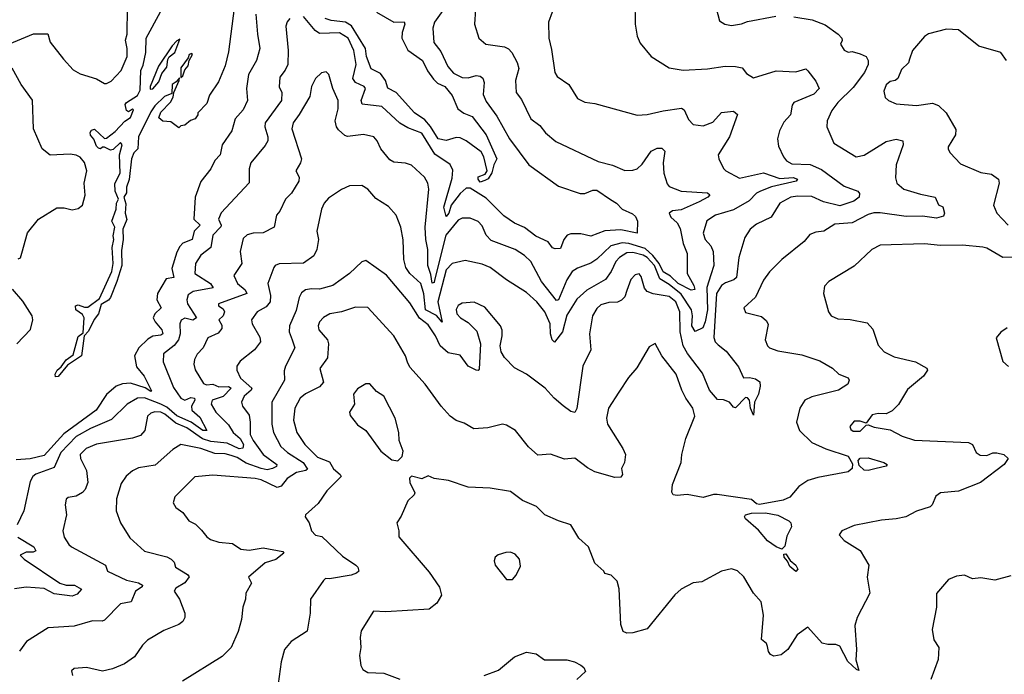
# Model space of a CAD drawing. Extents: x 1246230 to 1426786, y 660032 to 763141.
# Tile 345 of 566: x 1366833 to 1371733, y 707292 to 710548. Entities that reach past the tile are written whole.
import ezdxf

# ---------------------------------------------------------------- set-up
doc = ezdxf.new("R2010")
doc.units = 0

msp = doc.modelspace()

# ---------------------------------------------------------------- linework, layer by layer
at = {"layer": '0CON10XD'}
for points in [[(1366782.3, 710427.7), (1366902.3, 710477.7), (1366973.4, 710476.6), (1366985.5, 710435), (1367051.4, 710351.4), (1367098.9, 710298.9), (1367135, 710278.1), (1367215, 710253.3), (1367255, 710230), (1367265, 710230), (1367287.7, 710242.3), (1367338.8, 710295), (1367367.5, 710365), (1367368.5, 710405), (1367360.5, 710445), (1367368.5, 710475), (1367370, 710605)], [(1367900.8, 710605), (1367872.9, 710387.1), (1367855, 710317.5), (1367821.7, 710238.3), (1367777.5, 710172.5), (1367765, 710130), (1367720, 710085), (1367720, 710075), (1367706.1, 710053.9), (1367683.8, 710046.2), (1367655, 710022.5), (1367635, 710020), (1367625, 710010), (1367585, 710040), (1367545, 710042.5), (1367525, 710060), (1367535, 710087.5), (1367583, 710137), (1367597, 710163), (1367600, 710185), (1367627.5, 710245), (1367628.3, 710258.3), (1367612.3, 710237.7), (1367592.7, 710225), (1367590, 710180), (1367554.5, 710165), (1367505, 710118.5), (1367485, 710088.5), (1367424.1, 709965), (1367420.9, 709905), (1367400.9, 709885), (1367388.9, 709855), (1367378, 709752), (1367365.4, 709715), (1367364.4, 709685.6), (1367351.8, 709665), (1367361.5, 709631.5), (1367357.8, 709585), (1367367, 709553), (1367345.9, 709505), (1367348.6, 709455), (1367339.9, 709400.1), (1367342.1, 709325), (1367316.3, 709245), (1367284.7, 709165), (1367275, 709152.6), (1367238.9, 709131.1), (1367225.2, 709084.8), (1367203.4, 709056.6), (1367175, 708998.2), (1367154.2, 708975.8), (1367140, 708875), (1367071.3, 708828.7), (1367025, 708773.1), (1367011.4, 708771.4), (1367010.3, 708785), (1367019.7, 708805), (1367039.2, 708820.8), (1367065, 708855.8), (1367099.2, 708880.8), (1367125, 708971.9), (1367149.2, 708990.8), (1367154.2, 709065), (1367145, 709081.2), (1367112.5, 709105), (1367111.1, 709125), (1367125, 709129.7), (1367155, 709117.2), (1367172.1, 709117.9), (1367229.7, 709160.3), (1367291.4, 709295), (1367299.2, 709335), (1367292.8, 709415), (1367301.6, 709455), (1367298.1, 709471.9), (1367306.1, 709515), (1367292.2, 709545), (1367313.4, 709605), (1367314.3, 709635.7), (1367325.6, 709655), (1367308.3, 709695), (1367307.2, 709732.7), (1367332.9, 709785), (1367330.4, 709875), (1367342.5, 709925), (1367335, 709937.1), (1367297.6, 709902.4), (1367285, 709898.6), (1367255, 709914), (1367245, 709913.8), (1367235.4, 709904.6), (1367225, 709908.2), (1367215, 709918.5), (1367202.6, 709952.6), (1367185, 709972.5), (1367184, 709986), (1367191.2, 709998.8), (1367205, 710003.3), (1367255, 709957.1), (1367265, 709957.5), (1367309.1, 709990.9), (1367357.2, 710042.8), (1367385, 710060.8), (1367398.8, 710098.8), (1367395, 710102.5), (1367375, 710090), (1367365, 710096.7), (1367358.8, 710125), (1367365, 710136.2), (1367419.2, 710170.8), (1367433.3, 710196.7), (1367436.7, 710295), (1367448, 710322), (1367460.6, 710385), (1367462.2, 710455), (1367533.9, 710586.1)], [(1369894.2, 710645), (1369895.8, 710525), (1369906, 710465), (1369920.3, 710430.3), (1369976.2, 710365), (1370065, 710307.5), (1370135, 710296.5), (1370255, 710303.8), (1370343.7, 710316.3), (1370394.5, 710314.5), (1370427.5, 710307.5), (1370450.5, 710280.5), (1370485, 710258.6), (1370597.1, 710292.9), (1370695, 710288.9), (1370745, 710303.8), (1370755, 710293.8), (1370795, 710242), (1370811.4, 710205), (1370785, 710176.4), (1370684.6, 710135), (1370676.9, 710123.1), (1370668.1, 710075), (1370635, 710037.3), (1370614.4, 709995), (1370604.3, 709955), (1370608.8, 709918.8), (1370633.1, 709865), (1370649.4, 709845), (1370675, 709831.3), (1370766.6, 709826.6), (1370822.9, 709802.9), (1370935, 709719.1), (1371004, 709694), (1371012.8, 709682.8), (1371010.8, 709665), (1370983.3, 709645), (1370915, 709621.4), (1370832.3, 709642.3), (1370775, 709668.1), (1370705, 709670.4), (1370670, 709665), (1370615, 709634.4), (1370572, 709565), (1370499.5, 709530.5), (1370468.6, 709505), (1370442.2, 709465), (1370411.8, 709365), (1370399.7, 709265), (1370387, 709253), (1370345, 709238.9), (1370325, 709225.3), (1370300, 709185), (1370286.9, 708966.9), (1370294.6, 708945), (1370309.3, 708930.7), (1370349.1, 708899.1), (1370410.6, 708820.6), (1370435, 708766.2), (1370465, 708768.1), (1370495, 708760.8), (1370515.7, 708745.7), (1370518, 708725), (1370509.4, 708685), (1370490, 708645), (1370485, 708580), (1370470, 708615), (1370464.5, 708654.5), (1370455, 708667.5), (1370445, 708668.6), (1370395, 708616.9), (1370385, 708620.8), (1370365, 708645.5), (1370335, 708657.1), (1370305, 708658.5), (1370265, 708704.6), (1370230.1, 708790.1), (1370156.8, 708886.8), (1370135.3, 708924.7), (1370119.5, 708995), (1370117.5, 709095), (1370097.6, 709145), (1370065, 709170.6), (1369984.8, 709184.8), (1369956.2, 709196.2), (1369942.6, 709212.6), (1369925, 709270), (1369915, 709284), (1369895, 709278.6), (1369875, 709255.6), (1369855, 709200), (1369845, 709168.8), (1369828.2, 709151.8), (1369807.3, 709142.7), (1369765, 709140.9), (1369725, 709128.5), (1369705, 709111.9), (1369683.5, 709075), (1369668.5, 708985), (1369675.7, 708905), (1369635.4, 708824.6), (1369605.8, 708614.2), (1369595, 708594.5), (1369575, 708598.9), (1369536.8, 708626.8), (1369492.5, 708665), (1369448, 708715), (1369355, 708784), (1369295, 708815.6), (1369245, 708867.1), (1369228.9, 708895), (1369224.3, 708925), (1369233.8, 708975), (1369233.6, 709003.6), (1369226.2, 709025), (1369147.4, 709117.4), (1369095, 709141.9), (1369035, 709137.1), (1369015, 709126), (1369004.6, 709105.4), (1369009.1, 709085), (1369027.3, 709065), (1369065, 709041.8), (1369108.7, 708998.7), (1369125.6, 708935), (1369120.3, 708809.7), (1369115, 708803.3), (1369105, 708803.8), (1369065, 708824.1), (1369025, 708878.8), (1368965, 708890), (1368926.3, 708925), (1368902.1, 708975), (1368865, 709030), (1368822.5, 709062.5), (1368775, 709138.9), (1368657.7, 709277.7), (1368555, 709349.2), (1368535, 709344), (1368475, 709285.6), (1368390.8, 709225), (1368325, 709207.7), (1368285, 709209.6), (1368256.2, 709203.8), (1368235, 709188.6), (1368224.1, 709165.9), (1368209.4, 709100.6), (1368176.2, 709025), (1368174.5, 708995), (1368189.3, 708955), (1368202.3, 708915), (1368155.4, 708825), (1368149.1, 708800.9), (1368151.1, 708755), (1368087.3, 708645), (1368087.5, 708535), (1368096, 708495), (1368132.2, 708425), (1368165.3, 708395), (1368244.3, 708345), (1368265, 708312.5), (1368257.5, 708305), (1368210.8, 708295), (1368164.8, 708265.2), (1368135, 708226.9), (1368115, 708220.2), (1368035, 708258.2), (1368005, 708265.9), (1367795, 708282.1), (1367705, 708274.4), (1367606, 708175), (1367596.7, 708145), (1367610.5, 708120.5), (1367645, 708096), (1367675, 708054.2), (1367708.1, 708038.1), (1367738.3, 708008.3), (1367764.6, 707974.6), (1367782.3, 707962.3), (1367825, 707948.8), (1367892.9, 707942.9), (1367934.2, 707914.2), (1367975, 707908.6), (1368045, 707920.9), (1368142.5, 707902.5), (1368148, 707895), (1368107.1, 707862.9), (1368054, 707846), (1367972, 707775), (1367987.5, 707745), (1367958, 707695), (1367957.5, 707665), (1367942.9, 707625), (1367937.5, 707565), (1367920.6, 707505), (1367885, 707425.8), (1367840.6, 707379.4), (1367643, 707257)], [(1368947.1, 710605), (1368897.5, 710535), (1368889.4, 710505), (1368894.6, 710434.6), (1368929.1, 710389.1), (1368963.6, 710315), (1368991.6, 710281.6), (1369035, 710259.3), (1369065, 710258.7), (1369105, 710269.7), (1369125, 710266.9), (1369137.1, 710257.1), (1369143.8, 710235), (1369140, 710175), (1369155, 710141.1), (1369207.4, 710067.4), (1369270.4, 709955), (1369367.1, 709825), (1369515, 709720), (1369622.7, 709682.7), (1369645, 709682.6), (1369685, 709699.6), (1369705, 709700), (1369773.4, 709653.4), (1369803.1, 709635), (1369830.8, 709605), (1369882.5, 709582.5), (1369898.3, 709568.3), (1369906.7, 709545), (1369906.2, 709485), (1369825, 709502.3), (1369745, 709497.5), (1369675, 709471), (1369625, 709482.5), (1369575, 709482.3), (1369558.2, 709475), (1369540.7, 709455), (1369525, 709409.5), (1369497.3, 709407.3), (1369485, 709412.5), (1369462.5, 709442.5), (1369401, 709471), (1369345, 709514.5), (1369295.4, 709535.4), (1369242, 709572), (1369155, 709660), (1369075, 709710), (1369055, 709709.8), (1369025, 709683.8), (1368980.7, 709625), (1368968.5, 709585), (1368955, 709569.4), (1368944, 709615), (1368985, 709760), (1368988.9, 709798.9), (1368975, 709826.7), (1368899.3, 709879.3), (1368835, 709982.5), (1368765, 710008.9), (1368725, 710033.1), (1368635, 710116.1), (1368537.2, 710127.2), (1368532.8, 710145), (1368554.5, 710205), (1368547.1, 710215), (1368504.6, 710235), (1368490.3, 710255), (1368507, 710325), (1368496.2, 710393.8), (1368467.2, 710455), (1368425, 710483), (1368325, 710479.1), (1368303, 710493), (1368245, 710563.9)], [(1370298.8, 710605), (1370315, 710542.5), (1370342.5, 710525), (1370375, 710519.4), (1370425, 710526.7), (1370455, 710537.8), (1370595, 710564.5)], [(1368008.7, 710575), (1368016.2, 710475), (1368028.5, 710405), (1368011.8, 710345), (1367972, 710275), (1367961.1, 710205), (1367966.2, 710145), (1367945, 710099.4), (1367906.2, 710055), (1367888.9, 709995), (1367841.2, 709925), (1367831, 709875), (1367805, 709846.8), (1367784.5, 709805.5), (1367735, 709743.1), (1367706.7, 709665), (1367699.1, 709555), (1367731.9, 709525), (1367700.8, 709495), (1367691.6, 709455), (1367645, 709435.4), (1367630.5, 709419.5), (1367615, 709390.8), (1367590.2, 709309.8), (1367600.5, 709265), (1367561.7, 709258.3), (1367519.2, 709185), (1367515, 709153.8), (1367537.1, 709115), (1367505.5, 709085), (1367497.9, 709065), (1367506.8, 709045), (1367540.7, 709005), (1367545.3, 708985), (1367535, 708978.2), (1367495, 708973.1), (1367470.7, 708959.3), (1367425.9, 708915), (1367404.6, 708875), (1367415, 708821.2), (1367452.5, 708775), (1367488.8, 708701.2), (1367485, 708698.2), (1367457.3, 708717.3), (1367385, 708740), (1367345, 708735.8), (1367313.8, 708725), (1367265, 708682.8), (1367213.2, 708605), (1367052.3, 708487.7), (1366955, 708379.7), (1366885, 708362.8), (1366815, 708358.5)], [(1369101.7, 710598.3), (1369096.4, 710525), (1369118.6, 710455), (1369153.3, 710425), (1369245, 710412.3), (1369265, 710402.9), (1369282.5, 710385), (1369309.3, 710335), (1369317.7, 710305), (1369300.4, 710245), (1369303.6, 710185), (1369330.5, 710150.5), (1369376.9, 710055), (1369421.3, 710021.3), (1369450, 709985), (1369501.2, 709941.2), (1369712.2, 709842.2), (1369783.8, 709823.8), (1369845, 709797.8), (1369885, 709798.5), (1369905, 709806.5), (1369930.7, 709829.3), (1369975, 709894.3), (1370005, 709908.6), (1370028.9, 709908.9), (1370044.2, 709894.2), (1370034.6, 709835), (1370037.7, 709785), (1370055, 709731.2), (1370065, 709717.1), (1370125, 709695.4), (1370255, 709685.9), (1370266.8, 709676.8), (1370257.5, 709665), (1370215, 709641.7), (1370125, 709602.3), (1370082.4, 709597.6), (1370065.6, 709585), (1370072.5, 709565), (1370105, 709537.9), (1370119.2, 709509.2), (1370134.4, 709434.4), (1370154.5, 709385), (1370154.5, 709285), (1370187.4, 709225), (1370191.9, 709205), (1370175, 709201.8), (1370110.2, 709235), (1370071.1, 709271.1), (1370035, 709293.6), (1370015.4, 709335), (1369983.2, 709375), (1369945, 709409.4), (1369865, 709435.1), (1369831.9, 709438.1), (1369775, 709422.8), (1369705, 709356.6), (1369675, 709336), (1369608.7, 709311.3), (1369581.8, 709295), (1369556.6, 709253.4), (1369515, 709154.4), (1369505, 709150.5), (1369430.4, 709245), (1369376.6, 709345), (1369345.4, 709375), (1369298.1, 709405), (1369178.9, 709448.9), (1369153.9, 709475), (1369135, 709522), (1369115, 709544.3), (1369075, 709560), (1369035, 709560.5), (1369015, 709550), (1368953, 709475), (1368898.1, 709251.9), (1368895, 709240), (1368885, 709237.5), (1368879.6, 709279.6), (1368864.2, 709325), (1368864.8, 709404.8), (1368854.2, 709454.2), (1368851, 709515), (1368869.3, 709705), (1368863.6, 709735), (1368848.1, 709765), (1368783.2, 709823.2), (1368753.2, 709833.2), (1368695, 709839.6), (1368675, 709851.1), (1368630.7, 709905), (1368611.8, 709945), (1368595, 709964.3), (1368544.3, 709975.7), (1368465, 709966), (1368450.8, 709970.8), (1368419.7, 709999.7), (1368410, 710015), (1368403.6, 710045), (1368418.1, 710105), (1368417.2, 710145), (1368391.8, 710205), (1368372, 710275), (1368357.5, 710287.5), (1368335, 710283.8), (1368304.5, 710255.5), (1368285.7, 710215), (1368276.7, 710165), (1368224.5, 710075.5), (1368193.5, 710035), (1368186.6, 710005), (1368235.3, 709855.3), (1368231.2, 709835), (1368207.5, 709795), (1368224.5, 709765), (1368221.8, 709745), (1368185.3, 709685), (1368155.3, 709655), (1368127.3, 709595), (1368110.6, 709575), (1368100, 709515), (1368045, 709487.1), (1367995, 709486.4), (1367965, 709477.5), (1367945, 709460), (1367930.9, 709395), (1367937.8, 709335), (1367899.2, 709275), (1367916.7, 709235), (1367955, 709203.3), (1367963.8, 709185), (1367823.1, 709135), (1367822.2, 709125), (1367845, 709109), (1367852.1, 709095), (1367845.4, 709074.6), (1367823.7, 709055), (1367838.7, 709028.7), (1367838.4, 709011.6), (1367820.9, 708989.1), (1367770, 708965), (1367745.5, 708915), (1367716.1, 708883.9), (1367703.4, 708856.6), (1367700.4, 708835), (1367706.7, 708806.7), (1367747.3, 708737.3), (1367762.1, 708732.1), (1367795, 708734), (1367825, 708722.1), (1367872.6, 708722.6), (1367885.4, 708715), (1367845, 708673.8), (1367791.1, 708655), (1367785.4, 708635), (1367809.3, 708595), (1367872.9, 708532.9), (1367896.2, 708495), (1367930.8, 708465), (1367947.4, 708435), (1367943.6, 708416.4), (1367925, 708413.7), (1367865, 708440.8), (1367785, 708449), (1367742.9, 708462.9), (1367665, 708517.8), (1367610.6, 708540.6), (1367555, 708585.5), (1367535, 708595.2), (1367505, 708597.6), (1367485, 708590.8), (1367469.6, 708575), (1367455.6, 708505), (1367435, 708479.2), (1367394.3, 708465.7), (1367215, 708436.3), (1367164.5, 708415), (1367134.7, 708385.3), (1367135.6, 708365), (1367165.4, 708305), (1367172.3, 708245), (1367158.5, 708211.5), (1367145, 708195.6), (1367115, 708177.1), (1367075, 708170.8), (1367065, 708163.3), (1367058.9, 708135), (1367065.5, 708084.5), (1367048.1, 708005), (1367054.4, 707974.4), (1367077, 707937), (1367091.2, 707925), (1367260, 707835), (1367270.8, 707805), (1367365, 707759.3), (1367425, 707747), (1367444.5, 707735), (1367442.6, 707727.4), (1367409, 707705), (1367387.3, 707652.7), (1367335, 707642.9), (1367255, 707560.6), (1367244.4, 707555.6), (1367195, 707556.9), (1367105, 707530.5), (1366975, 707523.1), (1366867.5, 707455), (1366833.1, 707406.9)], [(1370685, 710562.2), (1370776.4, 710546.4), (1370841.4, 710521.4), (1370906, 710475), (1370923.8, 710455), (1370926.2, 710443.8), (1370917.5, 710425), (1370935, 710396.7), (1370955, 710386.7), (1370975, 710388.8), (1371015, 710377.5), (1371045, 710364), (1371055.3, 710345.3), (1371055.4, 710325.4), (1371037.5, 710285), (1370979.9, 710210.1), (1370904.6, 710135), (1370875, 710095.6), (1370851.5, 710045), (1370850, 710015), (1370884, 709934), (1370995, 709865.8), (1371035, 709873.1), (1371145, 709942.2), (1371195, 709952.9), (1371227.5, 709945), (1371230, 709925), (1371194.6, 709825), (1371190.9, 709760.9), (1371197.3, 709735), (1371232.9, 709705), (1371315, 709679.7), (1371388.8, 709665), (1371405, 709626.7), (1371426.8, 709616.8), (1371434.3, 709585), (1371430.3, 709569.7), (1371395, 709560), (1371325, 709570.3), (1371245, 709569), (1371115, 709587.6), (1371082.9, 709587.1), (1371055, 709578.7), (1370975, 709537.2), (1370889.2, 709530.8), (1370835, 709495.6), (1370795, 709490.6), (1370765, 709479.2), (1370736.2, 709443.8), (1370625, 709355.6), (1370565, 709292.9), (1370535, 709252.5), (1370495, 709167.5), (1370436.2, 709115), (1370445, 709092), (1370525, 709070.8), (1370549.3, 709049.3), (1370558, 709032), (1370543.1, 708955), (1370554.3, 708925), (1370565, 708915.8), (1370605, 708900), (1370725, 708880), (1370815, 708851.1), (1370878, 708815), (1370908.8, 708785), (1370955, 708765.7), (1370960.8, 708755), (1370954.2, 708735), (1370907.1, 708705), (1370775, 708672.5), (1370740.8, 708655), (1370714.5, 708615.5), (1370697.8, 708545), (1370712.9, 708505), (1370774.1, 708444.1), (1370845, 708413), (1370955.9, 708375.9), (1370977.9, 708337.9), (1370975.6, 708315), (1370955, 708298.5), (1370805, 708270.3), (1370755.8, 708255), (1370710.6, 708225), (1370684.4, 708195), (1370665, 708172.9), (1370632.8, 708157.2), (1370515, 708136), (1370500.1, 708140.1), (1370475, 708160.4), (1370304, 708186), (1370285, 708186.2), (1370235, 708170.6), (1370155, 708186), (1370105, 708180.8), (1370084.4, 708184.4), (1370077.7, 708197.7), (1370081.1, 708235), (1370124.4, 708345), (1370127.5, 708385), (1370148.1, 708465), (1370193.1, 708575), (1370183.1, 708615), (1370147.5, 708665), (1370127.5, 708705), (1370100.5, 708785), (1370028.6, 708875), (1369995, 708937.5), (1369965, 708920), (1369903.8, 708816.2), (1369862, 708768), (1369814.6, 708695.4), (1369763.1, 708615), (1369753.1, 708565), (1369758.6, 708535), (1369834.3, 708415), (1369846.9, 708385), (1369842.5, 708345), (1369827.5, 708315), (1369832.5, 708285), (1369825, 708272.5), (1369795, 708271.2), (1369695, 708298.1), (1369658.3, 708318.3), (1369595, 708367.5), (1369545, 708362), (1369475, 708387.1), (1369410.9, 708380.9), (1369365, 708422.5), (1369300, 708505), (1369255, 708530), (1369235, 708535.8), (1369163, 708517), (1369092.7, 708512.7), (1369045, 708540), (1369005, 708554), (1368975, 708576), (1368930, 708625), (1368851.4, 708735), (1368775, 708819.2), (1368763.5, 708843.5), (1368752.9, 708875), (1368695, 708975.8), (1368565, 709116.4), (1368505, 709118.2), (1368435, 709094.6), (1368376.1, 709083.9), (1368345, 709065.6), (1368325.6, 709045), (1368318.2, 709025), (1368321.8, 709005), (1368365.4, 708955), (1368370.4, 708935), (1368364.6, 708865), (1368326.6, 708813.4), (1368345.5, 708745), (1368325, 708721.8), (1368255, 708685.9), (1368228.5, 708665), (1368202.8, 708615), (1368195.8, 708555), (1368212.6, 708495), (1368252.7, 708435), (1368315, 708371.6), (1368375, 708347.8), (1368395, 708313.5), (1368428.6, 708285), (1368432.5, 708275), (1368361.4, 708205), (1368318.9, 708141.1), (1368256, 708085), (1368253.8, 708075), (1368273.8, 708045), (1368286, 708005), (1368305, 707982.9), (1368337.5, 707977.5), (1368438.9, 707878.9), (1368505.8, 707835), (1368515.7, 707825), (1368520, 707805), (1368510, 707795), (1368482.5, 707785), (1368375, 707766), (1368355, 707767.5), (1368345, 707757.5), (1368280.6, 707665), (1368278.9, 707595), (1368264.2, 707505.8), (1368184.4, 707455.6), (1368151.2, 707415), (1368134.1, 707354.1), (1368119.4, 707245)], [(1368608.8, 710585), (1368695, 710534.5), (1368746.4, 710536.4), (1368750, 710525), (1368736.8, 710483.2), (1368735.3, 710455), (1368765.2, 710395.2), (1368838.1, 710345), (1368863.3, 710293.3), (1368892, 710252), (1368912.3, 710232.3), (1368948.6, 710215), (1368985, 710170.9), (1369014.2, 710104.2), (1369042.8, 710082.8), (1369085, 710065.3), (1369154, 709975), (1369207.4, 709855), (1369192.3, 709825), (1369183.4, 709786.6), (1369164.3, 709755.7), (1369148.3, 709748.3), (1369125, 709740), (1369114.8, 709755), (1369115, 709765.3), (1369150, 709780), (1369160, 709795), (1369142.9, 709865), (1369129.8, 709889.8), (1369054.2, 709945), (1369025, 709959.2), (1369005, 709960.8), (1368955, 709947.4), (1368915, 709955.1), (1368876.8, 710016.8), (1368849, 710049), (1368797.4, 710085), (1368707, 710185), (1368665, 710207.4), (1368654, 710245), (1368629.4, 710279.4), (1368582.3, 710302.3), (1368558.3, 710365), (1368554.3, 710405), (1368485, 710517), (1368455, 710535.1), (1368383.5, 710543.5), (1368353.4, 710553.4)], [(1369482, 710585), (1369464.2, 710535), (1369465.8, 710455), (1369479.6, 710399.6), (1369495.4, 710285.4), (1369508, 710265), (1369565.4, 710225.4), (1369609.2, 710155), (1369645, 710137.8), (1369695, 710131.1), (1369905, 710073.3), (1369955, 710075.6), (1370035, 710094.4), (1370126.9, 710106.9), (1370139.4, 710099.4), (1370160.6, 710050.6), (1370185, 710025.6), (1370235, 710020.4), (1370281.9, 710038.1)], [(1368177, 710553), (1368163.7, 710536.3), (1368157.5, 710515), (1368169.1, 710395), (1368167.5, 710325), (1368155, 710296.9), (1368128.2, 710261.8), (1368124.1, 710214.1), (1368137.5, 710185), (1368135.4, 710145), (1368055.4, 710035), (1368053.3, 710015), (1368067.5, 709965), (1368067.3, 709945), (1368055, 709921.4), (1367983.5, 709835), (1367975.5, 709805), (1367974.3, 709735.7), (1367835, 709587.5), (1367822.2, 709555), (1367835.3, 709525), (1367833.4, 709516.6), (1367794.6, 709475), (1367784.4, 709415), (1367735, 709377.1), (1367707.6, 709335), (1367705.5, 709285), (1367782.1, 709235), (1367796.6, 709213.4), (1367697.1, 709195), (1367671, 709179), (1367664.6, 709155), (1367668.4, 709135), (1367713.2, 709065), (1367695, 709053.2), (1367655, 709063.5), (1367636.9, 709053.1), (1367629.7, 709035), (1367631.5, 708985), (1367622.9, 708955), (1367602.5, 708927.5), (1367548.8, 708885), (1367546.8, 708845), (1367598.3, 708718.3), (1367635.2, 708665.2), (1367655, 708655.3), (1367685, 708667.8), (1367703.8, 708665), (1367704.4, 708655), (1367688.3, 708625), (1367690.5, 708605), (1367730.3, 708570.3), (1367764.4, 708505), (1367745, 708504.8), (1367686.4, 708546.4), (1367615, 708577.9), (1367565, 708620.8), (1367536, 708636), (1367455, 708666.6), (1367420, 708665), (1367367.5, 708635), (1367290.8, 708559.2), (1367185, 708514), (1367115, 708473.7), (1367038.1, 708395), (1367005, 708320.9), (1366913.7, 708286.3), (1366899.4, 708275), (1366885, 708250), (1366854.4, 708105), (1366820.4, 708035)], [(1371744.2, 710345), (1371715, 710383.8), (1371605.8, 710415.8), (1371505, 710496.7), (1371445, 710500), (1371355, 710476.7), (1371335, 710464), (1371275.7, 710395), (1371260.8, 710350.8), (1371256.7, 710333.3), (1371220.8, 710299.2), (1371203.6, 710255), (1371190, 710245), (1371165, 710240), (1371145, 710223.6), (1371132.5, 710192.5), (1371140, 710160), (1371155.6, 710145.6), (1371195, 710128.6), (1371295, 710121.5), (1371375, 710132.2), (1371405, 710120.6), (1371442.9, 710085), (1371492.2, 710002.2), (1371489.1, 709975), (1371453.3, 709915), (1371452.8, 709902.8), (1371462.5, 709885), (1371515, 709830.6), (1371615, 709787.1), (1371669.5, 709779.5), (1371704.3, 709755), (1371706.9, 709735), (1371678.8, 709625), (1371695.6, 709585), (1371751.5, 709525)], [(1367482, 710202), (1367495, 710203.6), (1367525, 710239.2), (1367540.3, 710279.7), (1367565, 710311.1), (1367570.4, 710349.6), (1367577.2, 710362.8), (1367605, 710384.5), (1367630, 710450), (1367615, 710442.5), (1367592.7, 710417.3), (1367524.3, 710315.7), (1367482, 710215), (1367482, 710202)], [(1367635, 710260), (1367645, 710267.5), (1367655, 710297.5), (1367671.7, 710318.3), (1367676.7, 710345), (1367693.3, 710375), (1367689.5, 710379.5), (1367676.7, 710375), (1367672, 710358), (1367635, 710308.6), (1367635, 710260)], [(1366825, 709358.2), (1366836.6, 709363.4), (1366843.3, 709386.7), (1366872, 709488), (1366927, 709555), (1367018.8, 709611.2), (1367055, 709612), (1367095, 709601.6), (1367125, 709607.8), (1367145.5, 709625), (1367158.8, 709675), (1367154.5, 709735), (1367167.1, 709795), (1367155, 709838), (1367135, 709863.1), (1367115, 709873.6), (1367085, 709878), (1366985, 709873.3), (1366945, 709905.5), (1366902, 710005), (1366897.3, 710147.3), (1366841.2, 710225), (1366795.8, 710305.8)], [(1370281.9, 710038.1), (1370325, 710085.6), (1370385, 710092), (1370405.7, 710075.7), (1370364.7, 709965), (1370309.4, 709875), (1370311.4, 709855), (1370335, 709808), (1370346.6, 709796.6), (1370415, 709759.2), (1370535, 709786.6), (1370615, 709757.6), (1370682.1, 709762.1), (1370704.3, 709755), (1370696.2, 709743.8), (1370575, 709715.6), (1370519.6, 709695), (1370499.7, 709685), (1370462.8, 709647.2), (1370385, 709602.5), (1370295.8, 709575), (1370252.9, 709547.1), (1370234.5, 709485), (1370243.5, 709455), (1370272.4, 709422.4), (1370284.2, 709394.2), (1370287.8, 709325), (1370271.5, 709278.5), (1370251.8, 709215), (1370255.7, 709105), (1370244.9, 709045), (1370232, 709015), (1370195, 708996.9), (1370178.6, 709025), (1370181.9, 709075), (1370175.6, 709105), (1370125, 709182.1), (1370065, 709231.2), (1370019.2, 709259.2), (1369992.4, 709325), (1369955.1, 709365), (1369935, 709376.9), (1369885, 709390), (1369855, 709388), (1369817.3, 709365), (1369799.2, 709345), (1369776.7, 709295), (1369748.7, 709255), (1369655, 709202.9), (1369605, 709158), (1369555, 709077.3), (1369533.7, 708995), (1369495, 708943.1), (1369483.1, 708955), (1369474.2, 708985), (1369473, 709035), (1369446.4, 709095), (1369407.3, 709145), (1369355, 709190.9), (1369255, 709253.8), (1369175, 709314.6), (1369135, 709332.3), (1369050.7, 709349.3), (1368985, 709334.5), (1368955, 709302.9), (1368913.2, 709145), (1368935, 709042.9), (1368906.5, 709076.5), (1368853, 709105), (1368845, 709184.2), (1368829.7, 709235), (1368775, 709285.4), (1368754.1, 709315), (1368744.3, 709354.3), (1368741.9, 709451.9), (1368730, 709515), (1368706.7, 709575), (1368668.8, 709618.8), (1368605, 709657.8), (1368565.3, 709705.3), (1368535, 709722.9), (1368475, 709721.4), (1368435, 709703.3), (1368369.8, 709660.2), (1368348.1, 709635), (1368335.6, 709605), (1368311.9, 709495), (1368320, 709455), (1368312.5, 709405), (1368296.6, 709373.4), (1368245, 709336.6), (1368125, 709332.7), (1368105, 709325.5), (1368097.3, 709315), (1368068.7, 709235), (1368081.8, 709175), (1368079.6, 709145), (1368060.4, 709119.6), (1368015, 709094.4), (1367986.7, 709055), (1367990, 709035), (1368028.3, 708968.3), (1368031.2, 708945), (1368001.1, 708905), (1367930.4, 708849.6), (1367913.1, 708825), (1367913.1, 708805), (1367932.1, 708765), (1367989.2, 708715), (1367985.8, 708705), (1367950, 708675), (1367936.2, 708645), (1367942.1, 708625), (1367975, 708580), (1367979.5, 708545), (1367980.7, 708485), (1367995, 708454.6), (1368045.3, 708385), (1368113.5, 708335), (1368111.5, 708325), (1368091.8, 708315), (1368065, 708309.1), (1368035.4, 708315), (1367961, 708341), (1367915, 708369.3), (1367885, 708379.7), (1367855, 708387.8), (1367805, 708390.3), (1367735, 708414.4), (1367635.6, 708434.4), (1367595, 708410), (1367507.6, 708332.4), (1367425, 708317.9), (1367395, 708304.5), (1367362.6, 708277.4), (1367338.8, 708241.2), (1367315.4, 708165), (1367314, 708104), (1367335.3, 708045.3), (1367380.6, 707970.6), (1367455, 707904.4), (1367565, 707876.4), (1367586.9, 707865), (1367601.2, 707848.8), (1367609.2, 707825), (1367668.8, 707788.8), (1367676.1, 707776.1), (1367654.2, 707745.8), (1367610, 707720), (1367601.1, 707705), (1367628.6, 707665), (1367655.6, 707595), (1367655.6, 707575), (1367644.3, 707555), (1367625, 707539.5), (1367550.5, 707509.5), (1367468.8, 707461.2), (1367444, 707436), (1367405, 707378), (1367355, 707343.1), (1367295, 707318.6), (1367245, 707307.5), (1367165, 707325.8), (1367105, 707320), (1367090.5, 707309.5), (1367096.2, 707285)], [(1371774.2, 709365.8), (1371725, 709365.5), (1371645, 709411.4), (1371625.8, 709415.8), (1371525, 709426.2), (1371415, 709424.5), (1371335, 709432.2), (1371115, 709425.6), (1371074, 709405), (1370985, 709321.9), (1370858.8, 709245), (1370837.3, 709222.7), (1370833.1, 709185), (1370857.5, 709095), (1370871.2, 709075), (1370905, 709059.4), (1370965, 709057.1), (1371049.7, 709039.7), (1371078.3, 709008.3), (1371105, 708928.8), (1371134.2, 708895), (1371185, 708870.5), (1371290, 708845), (1371346.7, 708815), (1371350, 708805), (1371330, 708775), (1371251.2, 708708.8), (1371206.2, 708633.8), (1371175, 708602.5), (1371145, 708588), (1371105, 708588.9), (1371075, 708582), (1371045, 708540), (1371015, 708550.8), (1370985, 708550), (1370964.5, 708525), (1370969.5, 708509.5), (1370981.1, 708501.1), (1371015, 708500.6), (1371045, 708530), (1371055, 708532.5), (1371085, 708521.2), (1371165, 708508), (1371225, 708475.6), (1371285, 708456.4), (1371555, 708444.2), (1371574.4, 708434.4), (1371592.5, 708395), (1371612.4, 708382.4), (1371645, 708380.6), (1371675, 708392.9), (1371695, 708393.1), (1371730, 708385), (1371752.5, 708365), (1371732, 708335), (1371614, 708246), (1371505, 708201.8), (1371415, 708194.2), (1371392.1, 708177.9), (1371373.8, 708135), (1371363.3, 708125), (1371296.1, 708103.9), (1371242.5, 708075), (1371195, 708064.6), (1371121.2, 708058.8), (1370985, 708031.9), (1370923.8, 708005), (1370911.2, 707985), (1370935, 707957.5), (1371015, 707908), (1371058, 707835), (1371050.8, 707775), (1371063.8, 707695), (1371000.5, 707575), (1370988.7, 707535), (1370996.5, 707415), (1370993.3, 707363.3), (1371008.8, 707311.2), (1370997.5, 707315), (1370954.8, 707354.8), (1370915, 707431.8), (1370895, 707440), (1370855, 707439.3), (1370827.1, 707447.1), (1370755, 707526.2), (1370702.4, 707487.6), (1370656.2, 707415), (1370622, 707388), (1370585, 707382.5), (1370569.5, 707389.5), (1370558.8, 707405), (1370555, 707430), (1370550, 707445), (1370523.8, 707465), (1370534.5, 707585), (1370522.4, 707652.4), (1370484.2, 707695), (1370437, 707777), (1370405, 707807.1), (1370375, 707815.7), (1370325, 707804), (1370227.6, 707752.4), (1370185, 707746.9), (1370125.4, 707714.6), (1370093.8, 707686.2), (1369955, 707518), (1369885, 707497.5), (1369855, 707496), (1369836.7, 707505), (1369825, 707540), (1369816.9, 707716.9), (1369805.7, 707755.7), (1369776.7, 707785), (1369745, 707792.5), (1369740, 707805), (1369695.7, 707845), (1369662.9, 707925), (1369615, 707968), (1369575.7, 708035), (1369514.3, 708055.7), (1369446, 708085), (1369405, 708125.6), (1369335, 708156), (1369275, 708200.8), (1369175, 708216.7), (1369065, 708221.8), (1368966.7, 708255), (1368895.8, 708265.8), (1368865, 708278.8), (1368835, 708263.8), (1368783, 708277), (1368773.6, 708266.4), (1368773.8, 708245), (1368800, 708195), (1368796.7, 708185), (1368764.3, 708155), (1368731.7, 708078.3), (1368710, 708045), (1368720, 708005), (1368720, 707975), (1368870.3, 707800.3), (1368922, 707725), (1368932, 707685), (1368909.2, 707645), (1368870, 707615), (1368655, 707602.5), (1368594, 707605), (1368531.7, 707508.3), (1368527.1, 707475), (1368530.8, 707425), (1368524, 707385), (1368531.2, 707335), (1368540, 707315), (1368565, 707301.2), (1368645, 707298), (1368725, 707268)], [(1366819.2, 708935), (1366887.4, 709007.4), (1366898.2, 709055), (1366896, 709075), (1366848.1, 709148.1), (1366797.1, 709207.1)], [(1371746.2, 709015), (1371715.8, 708994.2), (1371692.5, 708965), (1371725, 708846.7), (1371753, 708823)], [(1368715, 708353.8), (1368736.2, 708375), (1368741.7, 708401.7), (1368721.2, 708455), (1368720, 708495), (1368701.4, 708565), (1368645.8, 708675), (1368608.8, 708698.8), (1368575, 708736.7), (1368555, 708736.7), (1368515, 708711.9), (1368495, 708685.8), (1368498.7, 708635), (1368474.2, 708595), (1368478.3, 708578.3), (1368515, 708533.3), (1368556.2, 708505), (1368630.9, 708400.9), (1368685, 708359.2), (1368715, 708353.8)], [(1371055, 708305.5), (1371035, 708307.7), (1371010.8, 708330.9), (1371005.5, 708355), (1371015, 708366), (1371055, 708368.8), (1371132.5, 708345), (1371150, 708335), (1371145, 708327.5), (1371095, 708314.5), (1371055, 708305.5)], [(1370625, 707913.3), (1370597.5, 707925), (1370555, 707956), (1370509.4, 708009.4), (1370444.3, 708065), (1370439.2, 708075), (1370444, 708085), (1370475, 708092.7), (1370545, 708095.3), (1370605, 708083.3), (1370661.2, 708055), (1370670, 708045), (1370674.2, 708025), (1370651.2, 707978.8), (1370640.3, 707929.7), (1370625, 707913.3)], [(1366823.8, 707973.9), (1366903.5, 707925), (1366914, 707905), (1366901.1, 707898.9), (1366865, 707898.9), (1366835.8, 707885), (1366855, 707863.9), (1367033.8, 707745), (1367065, 707735.2), (1367105.6, 707735.6), (1367141.4, 707715), (1367119.4, 707690.6), (1367095, 707680), (1367005, 707691.9), (1366955, 707718.3), (1366865, 707725.5), (1366806.9, 707716.9)], [(1369255, 707762.5), (1369285, 707763.8), (1369303.3, 707785), (1369325, 707830), (1369320, 707865), (1369298.8, 707888.8), (1369275, 707898.8), (1369251.7, 707898.3), (1369213.9, 707886.1), (1369200, 707875), (1369193.9, 707856.1), (1369200, 707835), (1369255, 707762.5)], [(1370695, 707803.5), (1370665, 707828.1), (1370654.5, 707854.5), (1370637.5, 707875), (1370635, 707890), (1370645, 707891.2), (1370667.5, 707857.5), (1370695.5, 707835), (1370705.5, 707815), (1370695, 707803.5)], [(1371765, 707781.2), (1371685, 707760), (1371615, 707771.4), (1371575, 707767.1), (1371535, 707784.3), (1371495, 707780.6), (1371455, 707764), (1371395.8, 707694.2), (1371395.7, 707625), (1371374, 707515), (1371382.7, 707462.7), (1371406.7, 707425), (1371404, 707365), (1371367.5, 707265)], [(1369145, 707286.2), (1369215, 707312), (1369295, 707378), (1369355, 707402.5), (1369403, 707393), (1369445, 707364), (1369555, 707363.1), (1369594.4, 707354.4), (1369625, 707337.5), (1369640, 707325), (1369648, 707305), (1369606, 707265)]]:
    msp.add_lwpolyline(points, dxfattribs=at)

doc.saveas('drawing.dxf')
